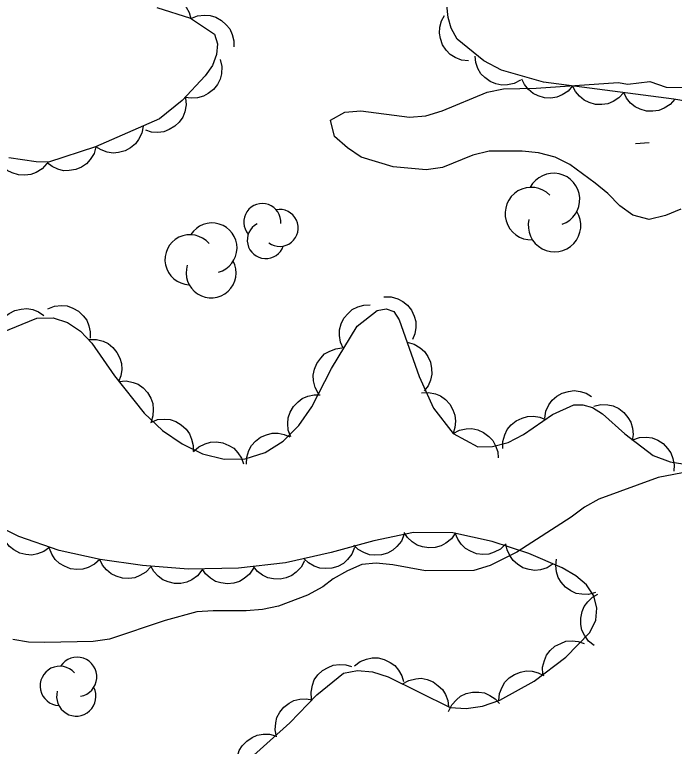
# Model space of a CAD drawing. Extents: x 336540 to 340074, y 5572036 to 5573747.
# Drawn here: x 337958.38 to 337996.84, y 5573033.87 to 5573076.55 of the extents above; entities that cross this region are included whole.
import ezdxf

# ---------------------------------------------------------------- set-up
doc = ezdxf.new("R2010")
doc.units = 0
for name, color, linetype in [('Niveau 2', 7, 'Continuous'), ('Niveau 3', 7, 'Continuous'), ('Niveau 44', 7, 'Continuous')]:
    doc.layers.add(name, color=color, linetype=linetype)

msp = doc.modelspace()

# ---------------------------------------------------------------- linework, layer by layer
at = {"layer": 'Niveau 2'}
for points in [[(337997.21, 5573065.2), (337996.32, 5573064.84), (337995.37, 5573064.6), (337994.41, 5573064.86), (337993.66, 5573065.4), (337992.97, 5573066.12), (337992.23, 5573066.72), (337990.74, 5573067.81), (337989.89, 5573068.24), (337988.92, 5573068.5), (337987.97, 5573068.59), (337986.05, 5573068.6), (337985.1, 5573068.35), (337983.32, 5573067.63), (337982.37, 5573067.5), (337980.45, 5573067.68), (337978.58, 5573068.25), (337977.78, 5573068.79), (337977.03, 5573069.45), (337976.79, 5573070.4), (337977.62, 5573070.87), (337978.57, 5573070.95), (337981.4, 5573070.57), (337982.35, 5573070.65), (337983.3, 5573070.95), (337985.92, 5573072.03), (337986.87, 5573072.22), (337988.78, 5573072.26), (337993.56, 5573072.6), (337994.12, 5573072.5), (337995.41, 5573072.65)], [(337995.41, 5573072.65), (337996.37, 5573072.33), (337997.33, 5573072.3)], [(337998.64, 5573050.07), (337995.9, 5573049.56), (337992.43, 5573048.29), (337991.6, 5573047.82), (337990.83, 5573047.24), (337987.66, 5573045.19), (337986.1, 5573044.42), (337985.15, 5573044.12), (337982.34, 5573044.11), (337980.42, 5573044.46), (337979.46, 5573044.55), (337978.62, 5573044.47), (337977.78, 5573044.11), (337976.95, 5573043.64), (337976.34, 5573043.18), (337975.45, 5573042.7), (337973.77, 5573042.04), (337972.82, 5573041.85), (337971.87, 5573041.77), (337969.95, 5573041.78), (337969, 5573041.71), (337967.15, 5573041.21), (337963.91, 5573040.12), (337962.96, 5573039.98), (337960.14, 5573039.92), (337959.18, 5573039.95), (337958.28, 5573040.1)]]:
    msp.add_lwpolyline(points, dxfattribs=at)
at = {"layer": 'Niveau 3'}
msp.add_line((337994.57, 5573069.03), (337995.37, 5573069.09), dxfattribs=at)
at = {"layer": 'Niveau 44'}
for points in [[(337965.8, 5573077.24), (337966.13, 5573077.5), (337966.51, 5573077.65), (337966.83, 5573077.73), (337967.18, 5573077.71), (337967.54, 5573077.63), (337967.88, 5573077.45), (337968.15, 5573077.28), (337968.38, 5573077), (337968.56, 5573076.68), (337968.66, 5573076.33)], [(338004.99, 5573070.22), (337996.8, 5573071.63), (337989.22, 5573072.62), (337986.77, 5573073.32), (337985.74, 5573073.86), (337984.17, 5573075.13), (337983.83, 5573075.77), (337983.65, 5573076.38), (337983.51, 5573077.68)], [(337966.66, 5573076.97), (337968.64, 5573076.34), (337970.03, 5573075.42), (337970.2, 5573074.85), (337970.15, 5573074.22), (337969.91, 5573073.58), (337969.48, 5573072.98), (337968.15, 5573071.55), (337966.83, 5573070.47), (337963.09, 5573068.84), (337960.36, 5573067.94), (337959.64, 5573067.96), (337958.04, 5573068.2)], [(337968.66, 5573076.33), (337969.04, 5573076.49), (337969.45, 5573076.53), (337969.78, 5573076.51), (337970.11, 5573076.4), (337970.44, 5573076.22), (337970.72, 5573075.96), (337970.93, 5573075.72), (337971.07, 5573075.39), (337971.16, 5573075.03), (337971.16, 5573074.67)], [(337984.84, 5573073.86), (337984.43, 5573073.9), (337984.06, 5573074.06), (337983.77, 5573074.23), (337983.53, 5573074.49), (337983.33, 5573074.8), (337983.21, 5573075.16), (337983.14, 5573075.48), (337983.17, 5573075.83), (337983.27, 5573076.19), (337983.44, 5573076.51)], [(337970.36, 5573073.93), (337970.45, 5573073.52), (337970.43, 5573073.11), (337970.36, 5573072.79), (337970.2, 5573072.48), (337969.97, 5573072.19), (337969.66, 5573071.96), (337969.39, 5573071.79), (337969.04, 5573071.7), (337968.67, 5573071.68), (337968.32, 5573071.73)], [(337987.88, 5573072.74), (337987.51, 5573072.54), (337987.12, 5573072.46), (337986.79, 5573072.44), (337986.44, 5573072.52), (337986.1, 5573072.66), (337985.8, 5573072.89), (337985.56, 5573073.11), (337985.39, 5573073.42), (337985.27, 5573073.77), (337985.23, 5573074.13)], [(337990.91, 5573072.4), (337990.64, 5573072.09), (337990.29, 5573071.87), (337989.99, 5573071.74), (337989.64, 5573071.69), (337989.27, 5573071.71), (337988.9, 5573071.82), (337988.6, 5573071.95), (337988.34, 5573072.18), (337988.1, 5573072.47), (337987.94, 5573072.79)], [(337993.89, 5573072.01), (337993.61, 5573071.7), (337993.27, 5573071.48), (337992.96, 5573071.35), (337992.61, 5573071.31), (337992.25, 5573071.32), (337991.88, 5573071.43), (337991.58, 5573071.56), (337991.31, 5573071.79), (337991.08, 5573072.08), (337990.91, 5573072.4)], [(337996.86, 5573071.62), (337996.59, 5573071.31), (337996.24, 5573071.1), (337995.94, 5573070.96), (337995.59, 5573070.92), (337995.22, 5573070.93), (337994.85, 5573071.05), (337994.55, 5573071.17), (337994.29, 5573071.4), (337994.05, 5573071.69), (337993.89, 5573072.01)], [(337968.34, 5573071.71), (337968.38, 5573071.29), (337968.3, 5573070.89), (337968.19, 5573070.58), (337967.98, 5573070.29), (337967.72, 5573070.04), (337967.38, 5573069.85), (337967.08, 5573069.72), (337966.73, 5573069.68), (337966.36, 5573069.7), (337966.02, 5573069.81)], [(337965.87, 5573070.05), (337965.79, 5573069.64), (337965.61, 5573069.28), (337965.42, 5573069.01), (337965.14, 5573068.79), (337964.82, 5573068.61), (337964.44, 5573068.52), (337964.12, 5573068.48), (337963.77, 5573068.54), (337963.42, 5573068.66), (337963.12, 5573068.85)], [(337963.12, 5573068.85), (337963.01, 5573068.45), (337962.79, 5573068.11), (337962.57, 5573067.85), (337962.28, 5573067.66), (337961.94, 5573067.52), (337961.56, 5573067.46), (337961.23, 5573067.44), (337960.89, 5573067.54), (337960.56, 5573067.69), (337960.27, 5573067.91)], [(337960.26, 5573067.87), (337959.98, 5573067.56), (337959.63, 5573067.35), (337959.32, 5573067.23), (337958.97, 5573067.19), (337958.6, 5573067.21), (337958.24, 5573067.33), (337957.94, 5573067.46), (337957.68, 5573067.7), (337957.45, 5573067.99), (337957.29, 5573068.31)], [(337979.91, 5573060.09), (337980.33, 5573060.09), (337980.72, 5573059.97), (337981.02, 5573059.83), (337981.28, 5573059.6), (337981.51, 5573059.31), (337981.67, 5573058.96), (337981.77, 5573058.65), (337981.77, 5573058.3), (337981.71, 5573057.93), (337981.58, 5573057.6)], [(337957.3, 5573057.89), (337957.39, 5573058.3), (337957.59, 5573058.65), (337957.78, 5573058.92), (337958.06, 5573059.13), (337958.39, 5573059.3), (337958.77, 5573059.38), (337959.09, 5573059.41), (337959.44, 5573059.35), (337959.78, 5573059.21), (337960.08, 5573059.01)], [(337960.32, 5573059.39), (337960.71, 5573059.55), (337961.11, 5573059.58), (337961.44, 5573059.56), (337961.77, 5573059.44), (337962.1, 5573059.26), (337962.37, 5573058.99), (337962.58, 5573058.74), (337962.71, 5573058.41), (337962.79, 5573058.05), (337962.79, 5573057.69)], [(337977.55, 5573057.06), (337977.37, 5573057.44), (337977.32, 5573057.84), (337977.31, 5573058.17), (337977.41, 5573058.51), (337977.58, 5573058.84), (337977.83, 5573059.13), (337978.06, 5573059.35), (337978.38, 5573059.51), (337978.74, 5573059.61), (337979.1, 5573059.63)], [(337978.35, 5573058.39), (337979.52, 5573059.29), (337980.04, 5573059.39), (337980.48, 5573059.24), (337980.8, 5573058.76), (337981.97, 5573055.44), (337982.8, 5573053.59), (337983.94, 5573052.13), (337985.39, 5573051.34), (337986.24, 5573051.37), (337987.15, 5573051.6), (337988.05, 5573052.07), (337989.73, 5573053.22), (337990.97, 5573053.8), (337991.51, 5573053.8), (337992.07, 5573053.63), (337992.65, 5573053.26), (337993.95, 5573052.1), (337995.61, 5573050.84), (337996.59, 5573050.46), (337998.7, 5573050.14)], [(337957.63, 5573058.02), (337959.68, 5573058.85), (337960.63, 5573058.87), (337961.47, 5573058.6), (337962.21, 5573058.09), (337962.88, 5573057.39), (337964.2, 5573055.49), (337965.94, 5573053.3), (337967, 5573052.3), (337968.14, 5573051.51), (337969.34, 5573050.94), (337970.59, 5573050.63), (337971.82, 5573050.65), (337972.98, 5573051.01), (337974.04, 5573051.68), (337974.95, 5573052.59), (337975.71, 5573053.67), (337976.85, 5573055.91), (337978.35, 5573058.39)], [(337962.73, 5573057.61), (337963.15, 5573057.61), (337963.54, 5573057.5), (337963.84, 5573057.37), (337964.11, 5573057.14), (337964.34, 5573056.85), (337964.51, 5573056.51), (337964.61, 5573056.2), (337964.62, 5573055.85), (337964.57, 5573055.48), (337964.44, 5573055.14)], [(337981.26, 5573057.44), (337981.67, 5573057.34), (337982.02, 5573057.12), (337982.27, 5573056.91), (337982.47, 5573056.62), (337982.62, 5573056.29), (337982.69, 5573055.91), (337982.71, 5573055.58), (337982.62, 5573055.24), (337982.48, 5573054.9), (337982.26, 5573054.61)], [(337976.1, 5573054.43), (337975.9, 5573054.8), (337975.81, 5573055.2), (337975.79, 5573055.53), (337975.86, 5573055.87), (337976, 5573056.21), (337976.23, 5573056.52), (337976.45, 5573056.76), (337976.75, 5573056.93), (337977.1, 5573057.06), (337977.46, 5573057.11)], [(337964.46, 5573055.16), (337964.88, 5573055.19), (337965.28, 5573055.1), (337965.59, 5573054.99), (337965.87, 5573054.78), (337966.12, 5573054.51), (337966.31, 5573054.18), (337966.43, 5573053.88), (337966.46, 5573053.52), (337966.44, 5573053.15), (337966.33, 5573052.81)], [(337974.48, 5573051.92), (337974.33, 5573052.31), (337974.3, 5573052.71), (337974.32, 5573053.04), (337974.44, 5573053.37), (337974.63, 5573053.69), (337974.9, 5573053.97), (337975.15, 5573054.17), (337975.48, 5573054.3), (337975.84, 5573054.38), (337976.2, 5573054.37)], [(337982.09, 5573054.5), (337982.51, 5573054.52), (337982.91, 5573054.43), (337983.21, 5573054.32), (337983.49, 5573054.1), (337983.75, 5573053.83), (337983.93, 5573053.5), (337984.05, 5573053.19), (337984.08, 5573052.84), (337984.05, 5573052.47), (337983.94, 5573052.13)], [(337989.28, 5573053.01), (337989.35, 5573053.42), (337989.53, 5573053.79), (337989.71, 5573054.06), (337989.98, 5573054.29), (337990.3, 5573054.47), (337990.67, 5573054.58), (337990.99, 5573054.63), (337991.34, 5573054.58), (337991.69, 5573054.47), (337992, 5573054.28)], [(337992.15, 5573053.71), (337992.55, 5573053.81), (337992.96, 5573053.79), (337993.28, 5573053.73), (337993.6, 5573053.57), (337993.89, 5573053.35), (337994.13, 5573053.05), (337994.31, 5573052.78), (337994.4, 5573052.44), (337994.43, 5573052.07), (337994.38, 5573051.71)], [(337966.32, 5573052.77), (337966.7, 5573052.93), (337967.11, 5573052.96), (337967.44, 5573052.94), (337967.77, 5573052.82), (337968.09, 5573052.63), (337968.37, 5573052.37), (337968.57, 5573052.11), (337968.7, 5573051.79), (337968.78, 5573051.43), (337968.78, 5573051.07)], [(337986.85, 5573051.25), (337986.84, 5573051.66), (337986.96, 5573052.05), (337987.1, 5573052.36), (337987.33, 5573052.62), (337987.61, 5573052.86), (337987.96, 5573053.02), (337988.27, 5573053.12), (337988.62, 5573053.13), (337988.99, 5573053.07), (337989.32, 5573052.94)], [(337971.9, 5573050.33), (337971.91, 5573050.74), (337972.04, 5573051.13), (337972.19, 5573051.42), (337972.43, 5573051.68), (337972.72, 5573051.91), (337973.07, 5573052.05), (337973.39, 5573052.15), (337973.74, 5573052.14), (337974.1, 5573052.07), (337974.43, 5573051.93)], [(337983.94, 5573052.13), (337984.31, 5573052.32), (337984.71, 5573052.4), (337985.04, 5573052.41), (337985.38, 5573052.33), (337985.72, 5573052.18), (337986.02, 5573051.94), (337986.25, 5573051.72), (337986.42, 5573051.41), (337986.54, 5573051.05), (337986.57, 5573050.7)], [(337994.41, 5573051.75), (337994.81, 5573051.88), (337995.22, 5573051.9), (337995.54, 5573051.86), (337995.87, 5573051.73), (337996.18, 5573051.53), (337996.44, 5573051.25), (337996.64, 5573050.99), (337996.76, 5573050.66), (337996.82, 5573050.29), (337996.8, 5573049.93)], [(337968.81, 5573051.07), (337969.12, 5573051.35), (337969.49, 5573051.52), (337969.8, 5573051.62), (337970.15, 5573051.63), (337970.52, 5573051.57), (337970.87, 5573051.42), (337971.15, 5573051.26), (337971.39, 5573051), (337971.6, 5573050.69), (337971.72, 5573050.35)], [(337971.93, 5573033), (337974.43, 5573035.24), (337975.99, 5573036.87), (337977.55, 5573038.14), (337978.36, 5573038.3), (337979.25, 5573038.22), (337980.16, 5573037.93), (337983.77, 5573036.14), (337984.7, 5573036.07), (337985.66, 5573036.22), (337986.66, 5573036.57), (337988.66, 5573037.68), (337990.52, 5573039.07), (337991.92, 5573040.51), (337992.27, 5573041.23), (337992.32, 5573041.94), (337992.15, 5573042.66), (337991.72, 5573043.29), (337991.1, 5573043.82), (337990.3, 5573044.29), (337988.36, 5573045.12), (337986.21, 5573045.83), (337983.93, 5573046.33), (337981.63, 5573046.35), (337979.32, 5573045.86), (337976.84, 5573045.17), (337974.18, 5573044.57), (337971.43, 5573044.26), (337968.5, 5573044.21), (337965.84, 5573044.42), (337963.37, 5573044.77), (337960.97, 5573045.3), (337958.63, 5573046.12), (337956.4, 5573047.23)], [(337960.43, 5573045.49), (337960.09, 5573045.24), (337959.71, 5573045.1), (337959.39, 5573045.03), (337959.04, 5573045.06), (337958.68, 5573045.15), (337958.34, 5573045.34), (337958.08, 5573045.53), (337957.86, 5573045.81), (337957.69, 5573046.13), (337957.6, 5573046.48)], [(337981.09, 5573046.24), (337980.93, 5573045.85), (337980.67, 5573045.53), (337980.43, 5573045.31), (337980.12, 5573045.15), (337979.77, 5573045.04), (337979.38, 5573045.02), (337979.06, 5573045.04), (337978.73, 5573045.17), (337978.41, 5573045.36), (337978.15, 5573045.61)], [(337984.08, 5573046.33), (337983.84, 5573045.98), (337983.52, 5573045.73), (337983.24, 5573045.56), (337982.9, 5573045.47), (337982.53, 5573045.45), (337982.15, 5573045.51), (337981.84, 5573045.6), (337981.55, 5573045.8), (337981.28, 5573046.06), (337981.08, 5573046.35)], [(337987, 5573045.66), (337986.7, 5573045.37), (337986.34, 5573045.19), (337986.02, 5573045.08), (337985.67, 5573045.06), (337985.31, 5573045.11), (337984.95, 5573045.25), (337984.66, 5573045.41), (337984.42, 5573045.66), (337984.21, 5573045.96), (337984.07, 5573046.3)], [(337989.78, 5573044.51), (337989.43, 5573044.29), (337989.04, 5573044.17), (337988.71, 5573044.13), (337988.37, 5573044.18), (337988.01, 5573044.29), (337987.69, 5573044.5), (337987.44, 5573044.71), (337987.24, 5573045), (337987.09, 5573045.34), (337987.02, 5573045.69)], [(337963.34, 5573044.78), (337963.04, 5573044.49), (337962.67, 5573044.31), (337962.36, 5573044.2), (337962.01, 5573044.19), (337961.64, 5573044.23), (337961.29, 5573044.38), (337961, 5573044.53), (337960.75, 5573044.78), (337960.54, 5573045.09), (337960.41, 5573045.42)], [(337978.19, 5573045.47), (337978.04, 5573045.08), (337977.78, 5573044.77), (337977.55, 5573044.54), (337977.23, 5573044.37), (337976.88, 5573044.26), (337976.5, 5573044.24), (337976.17, 5573044.26), (337975.84, 5573044.38), (337975.52, 5573044.57), (337975.26, 5573044.81)], [(337966.31, 5573044.35), (337966.03, 5573044.04), (337965.68, 5573043.83), (337965.38, 5573043.7), (337965.03, 5573043.66), (337964.66, 5573043.68), (337964.29, 5573043.8), (337964, 5573043.93), (337963.73, 5573044.16), (337963.5, 5573044.45), (337963.34, 5573044.77)], [(337975.28, 5573044.69), (337975.09, 5573044.32), (337974.8, 5573044.03), (337974.54, 5573043.83), (337974.21, 5573043.7), (337973.85, 5573043.63), (337973.47, 5573043.65), (337973.15, 5573043.7), (337972.83, 5573043.86), (337972.53, 5573044.08), (337972.3, 5573044.36)], [(337992.25, 5573042.84), (337991.84, 5573042.73), (337991.44, 5573042.74), (337991.11, 5573042.79), (337990.8, 5573042.94), (337990.49, 5573043.16), (337990.25, 5573043.45), (337990.07, 5573043.72), (337989.97, 5573044.06), (337989.93, 5573044.43), (337989.97, 5573044.79)], [(337969.3, 5573044.15), (337969.04, 5573043.82), (337968.71, 5573043.59), (337968.41, 5573043.44), (337968.07, 5573043.38), (337967.7, 5573043.37), (337967.33, 5573043.47), (337967.02, 5573043.58), (337966.74, 5573043.8), (337966.49, 5573044.07), (337966.31, 5573044.38)], [(337972.31, 5573044.27), (337972.08, 5573043.92), (337971.77, 5573043.66), (337971.49, 5573043.49), (337971.15, 5573043.39), (337970.78, 5573043.35), (337970.4, 5573043.41), (337970.09, 5573043.49), (337969.79, 5573043.68), (337969.51, 5573043.93), (337969.31, 5573044.22)], [(337992.17, 5573039.75), (337991.84, 5573040.01), (337991.6, 5573040.35), (337991.45, 5573040.64), (337991.39, 5573040.98), (337991.38, 5573041.35), (337991.47, 5573041.73), (337991.58, 5573042.03), (337991.79, 5573042.31), (337992.07, 5573042.57), (337992.38, 5573042.75)], [(337989.18, 5573038.07), (337989.16, 5573038.49), (337989.26, 5573038.88), (337989.38, 5573039.19), (337989.6, 5573039.46), (337989.88, 5573039.71), (337990.22, 5573039.88), (337990.52, 5573040), (337990.88, 5573040.02), (337991.24, 5573039.98), (337991.58, 5573039.87)], [(337978.19, 5573038.56), (337978.52, 5573038.82), (337978.9, 5573038.96), (337979.22, 5573039.04), (337979.57, 5573039.03), (337979.93, 5573038.94), (337980.27, 5573038.77), (337980.54, 5573038.59), (337980.76, 5573038.31), (337980.95, 5573037.99), (337981.05, 5573037.65)], [(337975.69, 5573036.63), (337975.66, 5573037.04), (337975.74, 5573037.44), (337975.85, 5573037.75), (337976.06, 5573038.04), (337976.32, 5573038.3), (337976.66, 5573038.48), (337976.95, 5573038.61), (337977.31, 5573038.65), (337977.68, 5573038.63), (337978.02, 5573038.52)], [(337986.61, 5573036.54), (337986.64, 5573036.96), (337986.8, 5573037.33), (337986.96, 5573037.62), (337987.21, 5573037.86), (337987.52, 5573038.07), (337987.88, 5573038.2), (337988.2, 5573038.27), (337988.55, 5573038.25), (337988.91, 5573038.16), (337989.23, 5573038)], [(337981, 5573037.52), (337981.36, 5573037.72), (337981.76, 5573037.81), (337982.08, 5573037.84), (337982.43, 5573037.77), (337982.77, 5573037.63), (337983.08, 5573037.41), (337983.33, 5573037.19), (337983.5, 5573036.89), (337983.63, 5573036.54), (337983.68, 5573036.18)], [(337983.68, 5573035.91), (337983.86, 5573036.29), (337984.13, 5573036.59), (337984.38, 5573036.8), (337984.71, 5573036.95), (337985.07, 5573037.03), (337985.45, 5573037.03), (337985.77, 5573036.99), (337986.09, 5573036.84), (337986.4, 5573036.64), (337986.65, 5573036.37)], [(337973.65, 5573034.43), (337973.56, 5573034.83), (337973.6, 5573035.24), (337973.67, 5573035.56), (337973.84, 5573035.87), (337974.07, 5573036.16), (337974.38, 5573036.39), (337974.66, 5573036.55), (337975, 5573036.63), (337975.37, 5573036.65), (337975.73, 5573036.59)], [(337971.36, 5573032.49), (337971.3, 5573032.9), (337971.37, 5573033.3), (337971.46, 5573033.62), (337971.65, 5573033.91), (337971.91, 5573034.18), (337972.23, 5573034.39), (337972.52, 5573034.53), (337972.87, 5573034.58), (337973.24, 5573034.58), (337973.59, 5573034.49)]]:
    msp.add_lwpolyline(points, dxfattribs=at)
for centre, radius, start, end in [((337989.794, 5573065.772), 1.531, 289.378, 152.0624), ((337988.502, 5573064.95), 1.531, 44.7103, 272.1674), ((337972.814, 5573064.455), 1.079, 355.3797, 221.0683), ((337973.831, 5573064.113), 1.079, 233.5335, 100.9906), ((337989.854, 5573064.25), 1.531, 166.5565, 32.2451), ((337969.888, 5573062.944), 1.458, 284.9731, 147.6575), ((337973.02, 5573063.402), 1.079, 118.2012, 340.8855), ((337968.601, 5573062.259), 1.458, 40.3054, 267.7625), ((337969.834, 5573061.495), 1.458, 162.1516, 27.8402), ((337962.026, 5573037.927), 1.147, 279.6549, 147.112), ((337961.015, 5573037.399), 1.147, 41.5011, 267.1897), ((337961.973, 5573036.781), 1.147, 164.3226, 27.007)]:
    msp.add_arc(centre, radius, start, end, dxfattribs=at)

doc.saveas('drawing.dxf')
